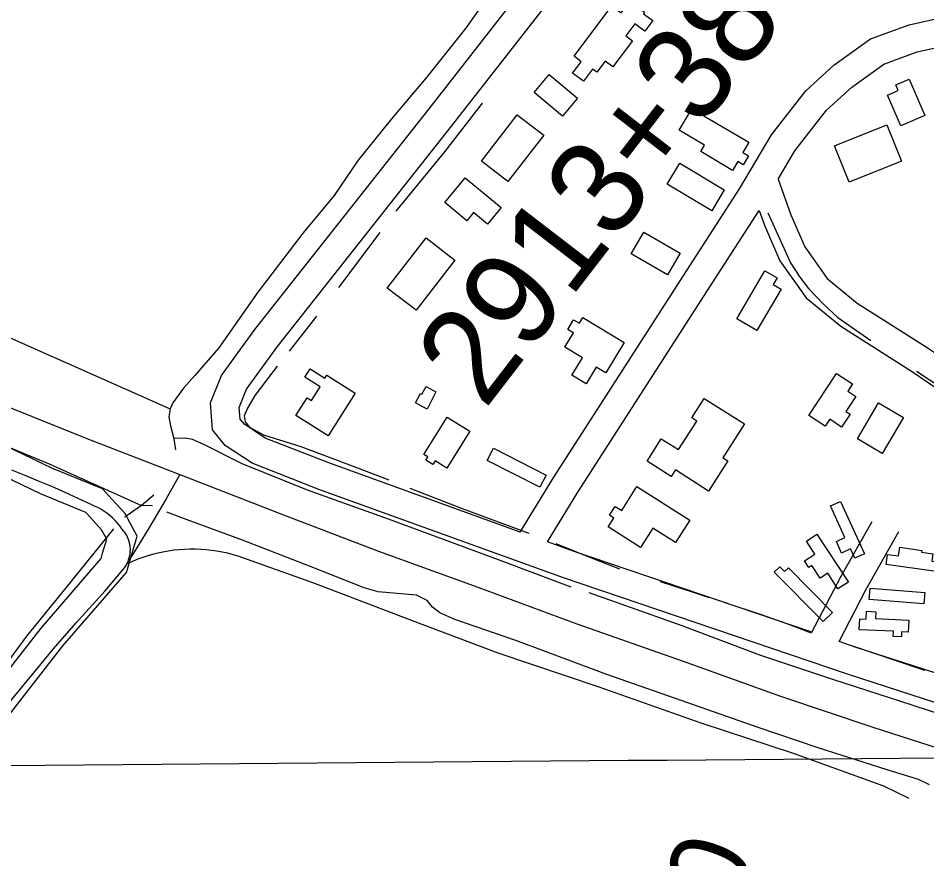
# Model space of a CAD drawing. Extents: x 3567028 to 3605064, y 510945 to 536587.
# Drawn here: x 3584347 to 3585311, y 522418 to 523310 of the extents above; entities that cross this region are included whole.
import ezdxf

# ---------------------------------------------------------------- set-up
doc = ezdxf.new("R2010")
doc.units = 0
for name, color, linetype in [('V-BLDG-OTLN', 7, 'Continuous'), ('V-DTCH-CNTR', 7, 'Continuous'), ('V-GRID-MAJR', 7, 'Continuous'), ('V-RAIL-TRAK', 7, 'Continuous'), ('V-RIVR-RANG-IDEN', 7, 'Continuous'), ('V-ROAD-CNTR', 7, 'Continuous'), ('V-SURV-IDEN', 7, 'Continuous'), ('V-TOPO-SHOR', 7, 'Continuous')]:
    doc.layers.add(name, color=color, linetype=linetype)

msp = doc.modelspace()

# ---------------------------------------------------------------- linework, layer by layer
at = {"layer": 'V-BLDG-OTLN'}
for points in [[(3584999.024, 523286.207), (3584978.1750000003, 523258.531), (3584969.946, 523264.728), (3584960.997, 523252.85000000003), (3584956.538, 523256.206), (3584946.841, 523243.331), (3584935.401, 523251.949), (3584944.486, 523264.011), (3584936.861, 523269.756), (3584977.125, 523323.20900000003), (3584986.935, 523315.819), (3584996.308, 523328.259), (3585011.773, 523316.614), (3585010.532, 523314.968), (3585020.3370000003, 523307.582), (3585011.916, 523296.40400000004), (3585001.387, 523304.33400000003), (3584991.821, 523291.635)], [(3584924.6550000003, 523206.284), (3584894.5270000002, 523231.282), (3584910.386, 523250.4), (3584940.515, 523225.4)], [(3585292.369, 523245.424), (3585308.806, 523206.89900000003), (3585283.411, 523196.065), (3585269.4930000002, 523228.683), (3585280.677, 523233.455), (3585278.1580000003, 523239.359)], [(3585061.8850000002, 523214.183), (3585122.238, 523178.51300000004), (3585115.85, 523167.708), (3585121.861, 523164.155), (3585116.237, 523154.64), (3585110.437, 523158.068), (3585104.901, 523148.701), (3585071.271, 523168.579), (3585075.318, 523175.429), (3585048.389, 523191.346)], [(3584838.661, 523158.668), (3584876.736, 523207.716), (3584904.7460000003, 523185.97000000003), (3584866.674, 523136.925)], [(3585213.136, 523174.782), (3585268.705, 523197.009), (3585284.083, 523158.56200000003), (3585228.515, 523136.337)], [(3585048.923, 523156.237), (3585096.163, 523128.19), (3585082.957, 523105.951), (3585035.72, 523134)], [(3584799.7970000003, 523114.587), (3584821.46, 523140.88300000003), (3584859.739, 523109.344), (3584845.193, 523091.69), (3584830.355, 523103.917), (3584823.236, 523095.277)], [(3584738.848, 523023.83), (3584779.98, 523076.98600000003), (3584810.4280000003, 523053.42600000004), (3584769.296, 523000.27)], [(3585010.949, 523083.13), (3585049.403, 523060.977), (3585036.093, 523037.871), (3584997.639, 523060.026)], [(3585156.4, 523022.708), (3585130.737, 522978.772), (3585109.542, 522991.152), (3585139.349, 523042.18200000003), (3585152.259, 523034.641), (3585148.114, 523027.547)], [(3584946.335, 522992.694), (3584990.224, 522966.228), (3584970.6410000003, 522933.753), (3584960.411, 522939.92100000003), (3584949.747, 522922.237), (3584934.647, 522931.342), (3584945.807, 522949.846), (3584927.18, 522961.075), (3584936.312, 522976.216), (3584930.264, 522979.864), (3584936.488, 522990.181), (3584942.597, 522986.49700000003)], [(3584704.755, 522912.228), (3584676.073, 522866.976), (3584641.918, 522888.621), (3584653.84, 522907.434), (3584658.384, 522904.55), (3584667.543, 522918.999), (3584651.532, 522929.147), (3584657.164, 522938.033), (3584672.667, 522928.207), (3584674.643, 522931.314)], [(3585186.008, 522888.65), (3585215.262, 522933.112), (3585232.06, 522922.061), (3585227.114, 522914.545), (3585235.656, 522908.925), (3585225.1520000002, 522892.961), (3585229.645, 522890.003), (3585220.687, 522876.392), (3585208.119, 522884.662), (3585203.267, 522877.294)], [(3584780.955, 522895.222), (3584768.608, 522902.193), (3584774.219, 522912.142), (3584775.622, 522911.352), (3584780.232, 522919.52900000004), (3584790.279, 522913.867)], [(3585075.025, 522906.77900000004), (3585117.572, 522879.745), (3585094.661, 522843.688), (3585099.839, 522840.39900000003), (3585079.562, 522808.485), (3585044.361, 522830.849), (3585040.052, 522824.068), (3585014.427, 522840.35000000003), (3585029.463, 522864.016), (3585047.727, 522852.41000000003), (3585066.991, 522882.729), (3585061.83, 522886.01)], [(3585237.397, 522864.03500000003), (3585259.7120000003, 522901.929), (3585286.1580000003, 522886.356), (3585263.839, 522848.46400000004)], [(3584826.242, 522872.05100000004), (3584802.0100000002, 522832.827), (3584789.557, 522840.52400000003), (3584787.234, 522836.768), (3584779.716, 522841.413), (3584781.7430000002, 522844.693), (3584777.7290000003, 522847.174), (3584802.256, 522886.87)], [(3584851.4590000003, 522853.97500000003), (3584907.177, 522825.498), (3584900.5130000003, 522812.458), (3584844.795, 522840.931)], [(3585007.497, 522748.71400000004), (3584973.184, 522770.45300000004), (3584979.093, 522779.784), (3584974.417, 522782.748), (3584980.434, 522792.244), (3584987.5160000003, 522787.755), (3585003.614, 522813.162), (3585059.522, 522777.744), (3585044.34, 522753.787), (3585020.344, 522768.99100000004)], [(3585219.571, 522797.438), (3585244.829, 522741.849), (3585234.644, 522737.221), (3585230.194, 522747.012), (3585220.685, 522742.693), (3585215.088, 522755.014), (3585224.177, 522759.142), (3585208.966, 522792.619)], [(3585194.52, 522762.59500000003), (3585227.806, 522711.913), (3585216.812, 522704.694), (3585205.899, 522721.31200000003), (3585197.846, 522716.022), (3585189.119, 522729.305), (3585186.0530000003, 522727.292), (3585181.429, 522734.331), (3585192.423, 522741.55), (3585183.397, 522755.292)], [(3585321.0700000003, 522723.13), (3585267.912, 522730.663), (3585269.415, 522741.286), (3585281.007, 522739.643), (3585282.3140000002, 522748.86100000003), (3585305.696, 522745.548), (3585305.431, 522743.684), (3585317.3880000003, 522741.99), (3585316.253, 522733.981), (3585322.483, 522733.098)], [(3585201.051, 522669.91500000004), (3585149.302, 522722.379), (3585155.114, 522728.11100000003), (3585160.181, 522722.97500000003), (3585164.382, 522727.12), (3585211.035, 522679.764)], [(3585307.877, 522688.757), (3585250.0100000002, 522693.293), (3585250.948, 522705.276), (3585308.815, 522700.742)], [(3585275.696, 522659.755), (3585239.316, 522661.381), (3585239.836, 522673.003), (3585246.859, 522672.69), (3585247.225, 522680.87), (3585257.094, 522680.427), (3585256.769, 522673.118), (3585291.894, 522671.545), (3585291.329, 522658.897), (3585284.3140000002, 522659.21), (3585284.065, 522653.648), (3585275.44, 522654.033)]]:
    msp.add_lwpolyline(points, close=True, dxfattribs=at)
at = {"layer": 'V-DTCH-CNTR'}
for points in [[(3584408.899, 522668.463), (3584439.5530000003, 522702.66500000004), (3584460.169, 522726.96), (3584461.629, 522729.168), (3584462.903, 522731.48600000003), (3584463.986, 522733.901), (3584464.8710000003, 522736.393), (3584465.549, 522738.949), (3584466.018, 522741.554), (3584466.274, 522744.188), (3584466.3170000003, 522746.832), (3584466.143, 522749.472), (3584465.758, 522752.08900000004), (3584465.159, 522754.667), (3584464.357, 522757.18700000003), (3584463.349, 522759.634), (3584462.149, 522761.99100000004), (3584460.7600000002, 522764.244), (3584459.194, 522766.376), (3584457.4590000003, 522768.373), (3584455.194, 522771.471), (3584452.7630000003, 522774.443), (3584450.168, 522777.275), (3584447.426, 522779.96), (3584444.538, 522782.492), (3584441.517, 522784.859), (3584438.37, 522787.059), (3584435.105, 522789.08), (3584431.736, 522790.919), (3584428.271, 522792.574), (3584424.72, 522794.032), (3584410.93, 522800.594), (3584397.051, 522806.961), (3584383.0840000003, 522813.13800000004), (3584369.0330000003, 522819.11600000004), (3584354.899, 522824.90400000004), (3584340.688, 522830.49100000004)], [(3584518.721, 522826.034), (3584504.217, 522800.264), (3584486.092, 522768.94800000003), (3584462.903, 522731.48600000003)], [(3584462.903, 522731.48600000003), (3584468.125, 522733.87200000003), (3584473.429, 522736.072), (3584478.809, 522738.077), (3584484.257, 522739.889), (3584489.7660000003, 522741.505), (3584495.3310000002, 522742.92), (3584500.9420000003, 522744.135), (3584506.595, 522745.148), (3584512.2800000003, 522745.957), (3584517.99, 522746.56200000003), (3584523.718, 522746.961), (3584529.4560000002, 522747.153), (3584535.197, 522747.141), (3584540.935, 522746.924), (3584546.662, 522746.498), (3584552.369, 522745.867), (3584558.051, 522745.034), (3584563.699, 522743.995), (3584569.304, 522742.754), (3584574.863, 522741.31200000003), (3584580.366, 522739.674), (3584660.6040000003, 522711.145), (3584765.245, 522670.96), (3584855.938, 522636.867), (3584963.102, 522600.66000000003), (3585071.255, 522562.44800000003), (3585169.454, 522530.30100000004), (3585265.139, 522495.67100000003), (3585292.0270000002, 522482.499)], [(3584175.525, 522376.23000000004), (3584236.019, 522453.272), (3584297.5470000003, 522535.302), (3584384.724, 522641.145), (3584408.899, 522668.463)]]:
    msp.add_lwpolyline(points, dxfattribs=at)
at = {"layer": 'V-GRID-MAJR'}
msp.add_spline([(3571178.42, 522409.74700000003), (3576457.305, 522452.36100000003), (3581736.185, 522495.743), (3587015.058, 522539.892), (3592293.9250000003, 522584.81), (3597572.785, 522630.495), (3602851.6380000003, 522676.94800000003), (3602851.639, 522676.94800000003)], degree=3, dxfattribs=at)
at = {"layer": 'V-RAIL-TRAK'}
msp.add_lwpolyline([(3584333.17, 522899.35000000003), (3584421.84, 522863.443), (3584518.721, 522826.034), (3584630.423, 522782.422), (3584729.4050000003, 522744.778), (3584834.7090000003, 522706.425), (3584939.677, 522667.408), (3585052.632, 522628.003), (3585155.948, 522590.995), (3585253.629, 522558.023), (3585362.62, 522522.97500000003), (3585467.938, 522486.619), (3585555.003, 522459.381), (3585652.703, 522429.072), (3585761.038, 522395.36)], dxfattribs=at)
at = {"layer": 'V-ROAD-CNTR'}
for points in [[(3585868.534224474, 522406.125161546), (3585795.710370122, 522427.18211943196), (3585620.1527212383, 522486.597000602), (3585226.7905079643, 522614.128745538), (3584925.8631098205, 522716.4995407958), (3584666.28362898, 522810.26235326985), (3584595.496770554, 522837.9352979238), (3584566.8378278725, 522856.79026021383), (3584553.500854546, 522873.2652272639), (3584551.487858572, 522901.91716996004), (3584563.1618352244, 522931.24111131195), (3584598.4817645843, 522980.0560136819), (3584783.211395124, 523213.9855458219), (3585061.808837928, 523571.07883163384), (3585183.481594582, 523735.92550194)], [(3584879.916201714, 522764.9934438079), (3584676.84360786, 522838.344297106), (3584609.354742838, 522864.7292443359), (3584587.2217871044, 522879.290215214), (3584582.764796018, 522884.79520420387), (3584581.89379776, 522897.18517942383), (3584589.65378224, 522916.67714044), (3584622.417716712, 522961.9580498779), (3584806.809347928, 523195.46158287), (3585085.7087901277, 523552.9408679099), (3585207.6195463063, 523718.1095375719)], [(3584879.916201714, 522764.9934438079), (3584915.525130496, 522823.3243271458), (3585056.529848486, 523042.4348889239), (3585112.4037367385, 523129.1047155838), (3585146.2186691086, 523186.51260076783), (3585182.7215961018, 523233.1045075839), (3585212.500536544, 523260.29745319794), (3585251.149459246, 523288.3453971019), (3585292.465376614, 523303.22136734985), (3585343.858273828, 523314.66934445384), (3585416.4641286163, 523316.59334060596), (3585485.364990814, 523316.32434114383)], [(3585153.336654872, 523139.48569482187), (3585171.0586194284, 523169.574634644), (3585204.7955519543, 523212.63654851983), (3585231.4844985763, 523237.0074997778), (3585265.321430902, 523261.56345066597), (3585300.8413598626, 523274.3514250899), (3585347.550266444, 523284.7574042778), (3585416.80212794, 523286.59140061), (3585493.008975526, 523286.29440120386)], [(3585153.336654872, 523139.48569482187), (3585166.8256278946, 523101.5687706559), (3585181.510598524, 523067.60383858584), (3585205.254551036, 523034.01490576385), (3585237.285486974, 523007.68995841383), (3585311.3043389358, 522960.8790520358), (3585431.2050991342, 522878.924215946), (3585529.08690337, 522811.1303515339), (3585615.21673111, 522756.73846031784)], [(3584908.7141441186, 522754.591464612), (3584940.9450796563, 522807.38835901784), (3585081.7517980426, 523026.190921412), (3585133.3346948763, 523106.204761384)], [(3585133.3346948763, 523106.204761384), (3585138.8936837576, 523090.57679264), (3585155.21265112, 523052.8338681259), (3585183.0865953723, 523013.4009469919), (3585219.675522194, 522983.33000713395), (3585294.816371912, 522935.809102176), (3585414.1991331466, 522854.2102653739), (3585517.9169257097, 522782.37240905)], [(3584447.155067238, 522799.46237486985), (3584436.647088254, 522810.920351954), (3584383.087195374, 522832.893308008), (3584322.05431744, 522862.2502492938), (3584280.4044007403, 522878.654216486), (3584237.358486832, 522887.36419906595), (3584172.46961661, 522888.5061967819), (3584100.5327604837, 522892.01518976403), (3584054.4648526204, 522900.164173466)], [(3584423.632114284, 522780.7264123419), (3584419.063123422, 522785.70840237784), (3584370.881219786, 522805.475362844), (3584310.040341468, 522834.7403043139), (3584271.8684178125, 522849.774274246), (3584234.0924933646, 522857.41625896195), (3584171.473618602, 522858.518256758), (3584097.1747672, 522862.14324950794), (3584037.7408860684, 522872.65722847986)], [(3584459.630042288, 522719.203535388), (3584462.1800371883, 522722.16252947), (3584473.682014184, 522760.5964526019), (3584460.4680406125, 522784.94640390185), (3584447.155067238, 522799.46237486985)], [(3584436.9340876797, 522742.43948891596), (3584441.3660788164, 522757.24845929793), (3584435.862089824, 522767.39043901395), (3584423.632114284, 522780.7264123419)], [(3585189.169583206, 522658.61465656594), (3585220.0755213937, 522718.10753758), (3585252.9464556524, 522776.1874214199)], [(3585217.8985257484, 522648.84067611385), (3585246.449468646, 522703.799566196), (3585281.306398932, 522765.3894430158)], [(3585189.1705832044, 522658.615656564), (3584935.791089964, 522744.8114841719), (3584908.7141441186, 522754.591464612)], [(3583032.2458970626, 520943.72508635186), (3583056.6238483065, 520975.79902220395), (3583546.2118691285, 521599.84777410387), (3584119.6567222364, 522339.5172947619), (3584371.688218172, 522663.09264760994), (3584435.274091, 522736.894500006), (3584436.9340876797, 522742.43948891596)], [(3583070.168821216, 520944.045085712), (3583080.367800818, 520957.4630588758), (3583569.867821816, 521581.39781100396), (3584143.34467486, 522321.109331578), (3584394.9001717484, 522644.0726856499), (3584459.630042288, 522719.203535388)], [(3585388.791183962, 522593.143787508), (3585236.248489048, 522642.60068859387), (3585217.8995257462, 522648.841676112)]]:
    msp.add_lwpolyline(points, dxfattribs=at)
at = {"layer": 'V-TOPO-SHOR'}
for p, q in [((3584731.012, 523082.657), (3584687.136, 523024.58400000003)), ((3584663.822, 522994.036), (3584634.683, 522956.84)), ((3584489.721, 522792.66000000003), (3584478.234, 522793.041))]:
    msp.add_line(p, q, dxfattribs=at)
for points in [[(3584857.3510000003, 523349.917), (3584821.892, 523299.309), (3584780.066, 523246.929), (3584743.145, 523203.294), (3584708.038, 523159.645), (3584682.3540000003, 523121.989), (3584649.697, 523082.56), (3584601.4420000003, 523019.632), (3584560.176, 522960.59), (3584534.548, 522931.103), (3584522.651, 522917.563), (3584511.346, 522901.902), (3584508.579, 522895.867), (3584507.307, 522887.097), (3584508.757, 522877.705), (3584512.599, 522864.05700000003), (3584514.0640000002, 522852.292)], [(3584839.278, 523219.946), (3584799.397, 523168.228), (3584747.89, 523105.342)], [(3585142.302, 523103.825), (3585153.177, 523080.173), (3585166.518, 523050.485), (3585176.448, 523035.36600000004), (3585185.394, 523023.265), (3585201.3340000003, 523006.60000000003), (3585216.788, 522992.44800000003), (3585251.737, 522968.131)], [(3584162.0100000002, 523042.577), (3584325.68, 522976.83900000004), (3584508.579, 522895.867)], [(3584092.049, 522956.635), (3584380.223, 522837.319), (3584478.234, 522793.041)], [(3584622.11, 522941.115), (3584598.486, 522909.961), (3584590.487, 522896.336), (3584587.089, 522888.45300000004), (3584587.9560000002, 522881.75800000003), (3584592.7830000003, 522876.253), (3584607.625, 522868.245)], [(3585300.174, 522935.69200000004), (3585341.626, 522908.319), (3585382.58, 522881.951), (3585413.035, 522860.674)], [(3584933.838, 522706.521), (3584856.6, 522735.527), (3584739.9930000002, 522778.793), (3584654.272, 522809.35500000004), (3584585.019, 522837.308), (3584543.694, 522858.07300000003), (3584532.24, 522863.148), (3584524.756, 522864.69800000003), (3584512.599, 522864.05700000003)], [(3584607.625, 522868.245), (3584647.065, 522855.814), (3584701.648, 522835.07), (3584740.466, 522820.515)], [(3584762.9020000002, 522811.542), (3584818.0870000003, 522789.88300000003), (3584889.052, 522763.857)], [(3584491.335, 522804.02), (3584478.234, 522793.041), (3584469.09, 522786.844), (3584460.619, 522780.847)], [(3585313.9390000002, 522496.90400000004), (3585302.183, 522502.428), (3585268.989, 522512.635), (3585195.968, 522536.117), (3585132.308, 522557.724), (3585064.73, 522581.169), (3584971.812, 522613.86100000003), (3584874.989, 522649.906), (3584810.426, 522672.123), (3584794.4450000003, 522679.186), (3584786.626, 522685.287), (3584781.2290000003, 522692.281), (3584769.779, 522698.106), (3584749.227, 522699.759), (3584729.2800000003, 522701.405), (3584714.188, 522705.745), (3584656.285, 522728.822), (3584585.105, 522756.224), (3584526.585, 522777.791), (3584505.098, 522785.902)], [(3584448.544, 522768.44), (3584398.0300000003, 522705.81200000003), (3584356.2120000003, 522654.643), (3584314.664, 522598.63), (3584273.776, 522550.482), (3584231.6240000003, 522495.079), (3584190.732, 522446.325), (3584140.9390000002, 522379.775)], [(3584917.557, 522752.718), (3584957.882, 522736.631), (3584985.171, 522725.803)], [(3585028.253, 522712.434), (3585063.1410000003, 522701.25), (3585080.127, 522695.661)], [(3585872.9790000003, 522400.826), (3585827.364, 522411.705), (3585762.701, 522430.922), (3585736.705, 522437.457), (3585666.311, 522460.042), (3585588.068, 522486.015), (3585520.381, 522505.856), (3585447.27, 522529.67), (3585379.612, 522553.753), (3585295.626, 522581.276), (3585211.336, 522608.5), (3585133.9990000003, 522634.159), (3585051.5530000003, 522665.608), (3584991.747, 522686.608), (3584952.782, 522700.395)], [(3585096.8140000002, 522690.37700000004), (3585135.339, 522677.646), (3585163.241, 522667.728), (3585188.411, 522658.129)], [(3585233.309, 522643.836), (3585274.865, 522629.565), (3585308.534, 522618.389)]]:
    msp.add_lwpolyline(points, dxfattribs=at)

# ---------------------------------------------------------------- texts
at = {"layer": 'V-RIVR-RANG-IDEN'}
msp.add_text('U-190', height=82.99999999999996, rotation=69.52432571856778, dxfattribs=at).set_placement((3585024.1996520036, 522139.2184072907))
at = {"layer": 'V-SURV-IDEN'}
msp.add_text('2913+38.6', height=99.99999999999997, rotation=52.415080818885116, dxfattribs=at).set_placement((3584842.152396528, 522894.0089879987))

doc.saveas('drawing.dxf')
